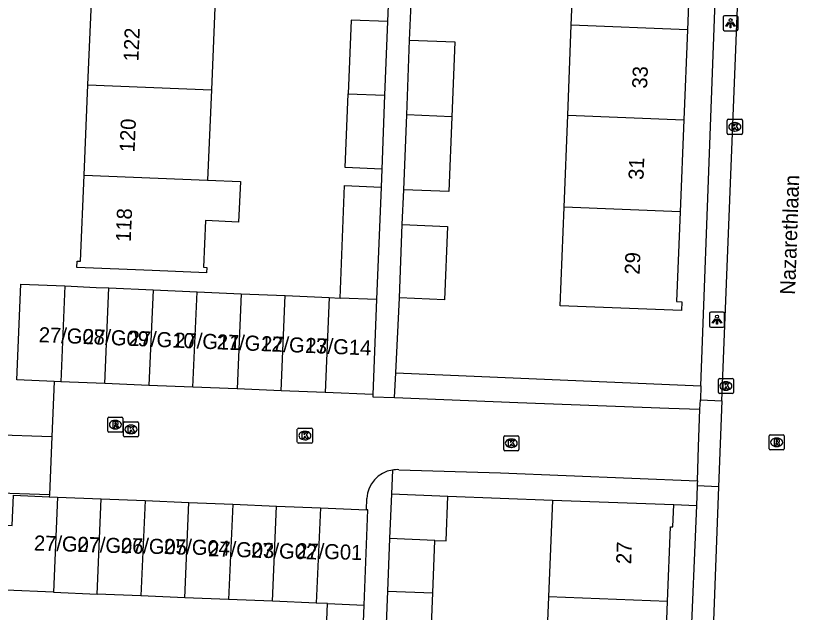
# Model space of a CAD drawing. Extents: x 161355 to 162026, y 386504 to 387459.
# Drawn here: x 161453.2 to 161505.3, y 387313.9 to 387353.5 of the extents above; entities that cross this region are included whole.
import ezdxf

# ---------------------------------------------------------------- set-up
doc = ezdxf.new("R2010")
doc.units = 0
for name, color, linetype in [('IMGEO_Kolk', 7, 'Continuous'), ('IMGEO_Lichtpunt', 7, 'Continuous'), ('IMGEO_Openbare_ruimte_label', 7, 'Continuous'), ('IMGEO_Pand', 7, 'Continuous'), ('IMGEO_Pand_nummerreeks', 7, 'Continuous'), ('IMGEO_Rijbaan_lokaal_open', 7, 'Continuous'), ('IMGEO_Rioolput', 7, 'Continuous'), ('IMGEO_Voetpad_open', 7, 'Continuous')]:
    doc.layers.add(name, color=color, linetype=linetype)

msp = doc.modelspace()

# ---------------------------------------------------------------- linework, layer by layer
at = {"layer": 'IMGEO_Kolk'}
for p, q in [((161500.469, 387345.724), (161500.469, 387346.576)), ((161500.544, 387346.65), (161501.396, 387346.65)), ((161500.957, 387346.43), (161500.982, 387346.43)), ((161501.47, 387346.576), (161501.47, 387345.724)), ((161500.98, 387345.87), (161500.955, 387345.87)), ((161501.396, 387345.65), (161500.544, 387345.65)), ((161499.876, 387328.516), (161499.876, 387329.368)), ((161499.951, 387329.442), (161500.803, 387329.442)), ((161500.364, 387329.222), (161500.389, 387329.222)), ((161500.877, 387329.368), (161500.877, 387328.516)), ((161500.387, 387328.662), (161500.362, 387328.662)), ((161500.803, 387328.442), (161499.951, 387328.442)), ((161460.384, 387325.636), (161460.384, 387326.488)), ((161460.459, 387326.562), (161461.311, 387326.562)), ((161460.872, 387326.342), (161460.897, 387326.342)), ((161461.385, 387326.488), (161461.385, 387325.636)), ((161471.927, 387325.223), (161471.927, 387326.075)), ((161472.002, 387326.149), (161472.854, 387326.149)), ((161472.928, 387326.075), (161472.928, 387325.223)), ((161461.311, 387325.562), (161460.459, 387325.562)), ((161460.895, 387325.782), (161460.87, 387325.782)), ((161472.415, 387325.929), (161472.44, 387325.929)), ((161485.629, 387324.715), (161485.629, 387325.567)), ((161485.704, 387325.641), (161486.556, 387325.641)), ((161486.63, 387325.567), (161486.63, 387324.715)), ((161472.854, 387325.149), (161472.002, 387325.149)), ((161472.438, 387325.369), (161472.413, 387325.369)), ((161486.117, 387325.421), (161486.142, 387325.421)), ((161486.556, 387324.641), (161485.704, 387324.641)), ((161486.14, 387324.861), (161486.115, 387324.861))]:
    msp.add_line(p, q, dxfattribs=at)
for points in [[(161500.469, 387345.724), (161500.469, 387346.576)], [(161500.544, 387346.65), (161501.396, 387346.65)], [(161500.79, 387346.35), (161500.913, 387346.35), (161500.913, 387346.199), (161501.043, 387346.35), (161501.207, 387346.35), (161501.061, 387346.199), (161501.214, 387345.95), (161501.062, 387345.95), (161500.977, 387346.114), (161500.913, 387346.047), (161500.913, 387345.95), (161500.79, 387345.95), (161500.79, 387346.35)], [(161501.47, 387346.576), (161501.47, 387345.724)], [(161501.396, 387345.65), (161500.544, 387345.65)], [(161499.876, 387328.516), (161499.876, 387329.368)], [(161499.951, 387329.442), (161500.803, 387329.442)], [(161500.877, 387329.368), (161500.877, 387328.516)], [(161500.197, 387329.142), (161500.32, 387329.142), (161500.32, 387328.991), (161500.45, 387329.142), (161500.614, 387329.142), (161500.468, 387328.991), (161500.621, 387328.742), (161500.469, 387328.742), (161500.384, 387328.906), (161500.32, 387328.839), (161500.32, 387328.742), (161500.197, 387328.742), (161500.197, 387329.142)], [(161500.803, 387328.442), (161499.951, 387328.442)], [(161460.384, 387325.636), (161460.384, 387326.488)], [(161460.459, 387326.562), (161461.311, 387326.562)], [(161460.705, 387326.262), (161460.828, 387326.262), (161460.828, 387326.111), (161460.958, 387326.262), (161461.122, 387326.262), (161460.976, 387326.111), (161461.129, 387325.862), (161460.977, 387325.862), (161460.892, 387326.026), (161460.828, 387325.959), (161460.828, 387325.862), (161460.705, 387325.862), (161460.705, 387326.262)], [(161461.385, 387326.488), (161461.385, 387325.636)], [(161471.927, 387325.223), (161471.927, 387326.075)], [(161472.002, 387326.149), (161472.854, 387326.149)], [(161472.928, 387326.075), (161472.928, 387325.223)], [(161461.311, 387325.562), (161460.459, 387325.562)], [(161472.248, 387325.849), (161472.371, 387325.849), (161472.371, 387325.698), (161472.501, 387325.849), (161472.665, 387325.849), (161472.519, 387325.698), (161472.672, 387325.449), (161472.52, 387325.449), (161472.435, 387325.613), (161472.371, 387325.546), (161472.371, 387325.449), (161472.248, 387325.449), (161472.248, 387325.849)], [(161485.629, 387324.715), (161485.629, 387325.567)], [(161485.704, 387325.641), (161486.556, 387325.641)], [(161486.63, 387325.567), (161486.63, 387324.715)], [(161472.854, 387325.149), (161472.002, 387325.149)], [(161485.95, 387325.341), (161486.073, 387325.341), (161486.073, 387325.19), (161486.203, 387325.341), (161486.367, 387325.341), (161486.221, 387325.19), (161486.374, 387324.941), (161486.222, 387324.941), (161486.137, 387325.105), (161486.073, 387325.038), (161486.073, 387324.941), (161485.95, 387324.941), (161485.95, 387325.341)], [(161486.556, 387324.641), (161485.704, 387324.641)]]:
    msp.add_lwpolyline(points, dxfattribs=at)
for centre, start, end in [((161500.546, 387346.574), 91.552, 178.448), ((161500.546, 387346.574), 91.552, 178.448), ((161501.394, 387346.574), 1.552, 88.448), ((161501.394, 387346.574), 1.552, 88.448), ((161500.546, 387345.726), 181.552, 268.448), ((161500.546, 387345.726), 181.552, 268.448), ((161501.394, 387345.726), 271.552, 358.448), ((161501.394, 387345.726), 271.552, 358.448), ((161499.953, 387329.366), 91.552, 178.448), ((161499.953, 387329.366), 91.552, 178.448), ((161500.801, 387329.366), 1.552, 88.448), ((161500.801, 387329.366), 1.552, 88.448), ((161499.953, 387328.518), 181.552, 268.448), ((161499.953, 387328.518), 181.552, 268.448), ((161500.801, 387328.518), 271.552, 358.448), ((161500.801, 387328.518), 271.552, 358.448), ((161460.461, 387326.486), 91.552, 178.448), ((161460.461, 387326.486), 91.552, 178.448), ((161461.309, 387326.486), 1.552, 88.448), ((161461.309, 387326.486), 1.552, 88.448), ((161472.004, 387326.073), 91.552, 178.448), ((161472.004, 387326.073), 91.552, 178.448), ((161472.852, 387326.073), 1.552, 88.448), ((161472.852, 387326.073), 1.552, 88.448), ((161460.461, 387325.638), 181.552, 268.448), ((161460.461, 387325.638), 181.552, 268.448), ((161461.309, 387325.638), 271.552, 358.448), ((161461.309, 387325.638), 271.552, 358.448), ((161485.706, 387325.565), 91.552, 178.448), ((161485.706, 387325.565), 91.552, 178.448), ((161486.554, 387325.565), 1.552, 88.448), ((161486.554, 387325.565), 1.552, 88.448), ((161472.004, 387325.225), 181.552, 268.448), ((161472.004, 387325.225), 181.552, 268.448), ((161472.852, 387325.225), 271.552, 358.448), ((161472.852, 387325.225), 271.552, 358.448), ((161485.706, 387324.717), 181.552, 268.448), ((161485.706, 387324.717), 181.552, 268.448), ((161486.554, 387324.717), 271.552, 358.448), ((161486.554, 387324.717), 271.552, 358.448)]:
    msp.add_arc(centre, 0.0765, start, end, dxfattribs=at)
for centre, major_axis, ratio, start_param, end_param in [((161500.956, 387346.15), (-0.387, 0.002), 0.722429, 4.712389, 7.853982), ((161500.981, 387346.15), (-0.39, 0.002), 0.717154, 1.570796, 4.712389), ((161500.363, 387328.942), (-0.387, 0.002), 0.722429, 4.712389, 7.853982), ((161500.388, 387328.942), (-0.39, 0.002), 0.717154, 1.570796, 4.712389), ((161460.871, 387326.062), (-0.387, 0.002), 0.722429, 4.712389, 7.853982), ((161460.896, 387326.062), (-0.39, 0.002), 0.717154, 1.570796, 4.712389), ((161472.414, 387325.649), (-0.387, 0.002), 0.722429, 4.712389, 7.853982), ((161472.439, 387325.649), (-0.39, 0.002), 0.717154, 1.570796, 4.712389), ((161486.116, 387325.141), (-0.387, 0.002), 0.722429, 4.712389, 7.853982), ((161486.141, 387325.141), (-0.39, 0.002), 0.717154, 1.570796, 4.712389)]:
    msp.add_ellipse(centre, major_axis=major_axis, ratio=ratio, start_param=start_param, end_param=end_param, dxfattribs=at)
at = {"layer": 'IMGEO_Lichtpunt'}
for p, q in [((161500.186, 387353.436), (161500.186, 387352.629)), ((161500.186, 387353.436), (161500.186, 387352.629)), ((161501.088, 387353.531), (161500.28, 387353.531)), ((161501.088, 387353.531), (161500.28, 387353.531)), ((161501.182, 387352.629), (161501.182, 387353.436)), ((161501.182, 387352.629), (161501.182, 387353.436)), ((161500.28, 387352.535), (161501.088, 387352.535)), ((161500.28, 387352.535), (161501.088, 387352.535)), ((161499.287, 387333.745), (161499.287, 387332.938)), ((161499.287, 387333.745), (161499.287, 387332.938)), ((161500.189, 387333.84), (161499.381, 387333.84)), ((161500.189, 387333.84), (161499.381, 387333.84)), ((161500.283, 387332.938), (161500.283, 387333.745)), ((161500.283, 387332.938), (161500.283, 387333.745)), ((161499.381, 387332.844), (161500.189, 387332.844)), ((161499.381, 387332.844), (161500.189, 387332.844))]:
    msp.add_line(p, q, dxfattribs=at)
for points in [[(161500.56, 387353.1), (161500.599, 387353.072), (161500.411, 387352.81), (161500.373, 387352.837), (161500.56, 387353.1)], [(161500.662, 387353.052), (161500.709, 387353.052), (161500.709, 387352.73), (161500.662, 387352.73), (161500.662, 387353.052)], [(161500.772, 387353.072), (161500.81, 387353.099), (161500.997, 387352.837), (161500.958, 387352.809), (161500.772, 387353.072)], [(161499.661, 387333.409), (161499.7, 387333.381), (161499.512, 387333.119), (161499.474, 387333.146), (161499.661, 387333.409)], [(161499.763, 387333.361), (161499.81, 387333.361), (161499.81, 387333.039), (161499.763, 387333.039), (161499.763, 387333.361)], [(161499.873, 387333.381), (161499.911, 387333.408), (161500.098, 387333.146), (161500.059, 387333.118), (161499.873, 387333.381)]]:
    msp.add_lwpolyline(points, dxfattribs=at)
for centre in [(161500.685, 387353.234), (161499.786, 387333.543)]:
    msp.add_circle(centre, 0.0994, dxfattribs=at)
for centre, start, end in [((161500.28, 387353.436), 90, 180), ((161500.28, 387353.436), 90, 180), ((161501.088, 387353.436), 0, 90), ((161501.088, 387353.436), 0, 90), ((161500.28, 387352.629), 180, 270), ((161500.28, 387352.629), 180, 270), ((161501.088, 387352.629), 270, 0), ((161501.088, 387352.629), 270, 360), ((161499.381, 387333.745), 90, 180), ((161499.381, 387333.745), 90, 180), ((161500.189, 387333.745), 0, 90), ((161500.189, 387333.745), 0, 90), ((161499.381, 387332.938), 180, 270), ((161499.381, 387332.938), 180, 270), ((161500.189, 387332.938), 270, 0), ((161500.189, 387332.938), 270, 360)]:
    msp.add_arc(centre, 0.0946, start, end, dxfattribs=at)
at = {"layer": 'IMGEO_Pand'}
for points in [[(161490.114, 387352.891), (161490.365, 387359.176)], [(161498.072, 387358.868), (161497.821, 387352.583)], [(161458.029, 387348.947), (161458.285, 387354.95)], [(161466.483, 387354.617), (161466.227, 387348.614)], [(161477.915, 387353.138), (161475.496, 387353.233), (161475.304, 387348.337)], [(161477.915, 387353.138), (161477.723, 387348.242)], [(161489.876, 387346.922), (161490.114, 387352.891)], [(161497.821, 387352.583), (161490.114, 387352.891)], [(161497.821, 387352.583), (161497.583, 387346.613)], [(161479.185, 387346.941), (161479.382, 387351.907)], [(161479.382, 387351.907), (161482.38, 387351.788), (161482.183, 387346.822)], [(161457.774, 387342.945), (161458.029, 387348.947)], [(161458.029, 387348.947), (161466.227, 387348.614)], [(161466.227, 387348.614), (161465.972, 387342.612)], [(161477.53, 387343.346), (161475.112, 387343.441), (161475.304, 387348.337)], [(161475.304, 387348.337), (161477.723, 387348.242)], [(161477.723, 387348.242), (161477.53, 387343.346)], [(161478.988, 387341.977), (161479.185, 387346.941)], [(161482.183, 387346.822), (161479.185, 387346.941)], [(161489.632, 387340.821), (161489.876, 387346.922)], [(161489.876, 387346.922), (161497.583, 387346.613)], [(161482.183, 387346.822), (161481.986, 387341.858), (161478.988, 387341.977)], [(161497.583, 387346.613), (161497.339, 387340.512)], [(161465.972, 387342.612), (161468.145, 387342.524), (161468.03, 387339.827), (161465.832, 387339.921), (161465.7, 387336.824), (161465.916, 387336.815), (161465.901, 387336.451), (161462.284, 387336.605), (161457.288, 387336.817), (161457.306, 387337.241), (161457.531, 387337.231), (161457.774, 387342.945)], [(161457.774, 387342.945), (161465.972, 387342.612)], [(161474.773, 387334.785), (161475.065, 387342.244), (161477.483, 387342.146)], [(161477.483, 387342.146), (161477.19, 387334.68)], [(161497.339, 387340.512), (161497.101, 387334.546), (161497.442, 387334.532), (161497.419, 387333.947), (161489.37, 387334.268), (161489.632, 387340.821)], [(161497.339, 387340.512), (161489.632, 387340.821)], [(161478.704, 387334.787), (161478.897, 387339.661)], [(161478.897, 387339.661), (161481.894, 387339.542), (161481.701, 387334.668), (161478.704, 387334.787)], [(161455.79, 387329.244), (161453.296, 387329.353), (161453.573, 387335.71), (161456.498, 387335.582)], [(161456.498, 387335.582), (161456.221, 387329.225)], [(161456.498, 387335.582), (161458.569, 387335.492), (161459.424, 387335.455)], [(161459.146, 387329.105), (161459.424, 387335.455)], [(161459.424, 387335.455), (161462.349, 387335.327)], [(161462.349, 387335.327), (161462.073, 387328.986)], [(161462.349, 387335.327), (161465.274, 387335.199)], [(161464.998, 387328.866), (161465.274, 387335.199)], [(161465.274, 387335.199), (161468.2, 387335.072)], [(161468.2, 387335.072), (161467.924, 387328.747)], [(161468.2, 387335.072), (161471.125, 387334.944)], [(161470.85, 387328.627), (161471.125, 387334.944)], [(161471.125, 387334.944), (161474.051, 387334.817)], [(161474.051, 387334.817), (161473.775, 387328.507)], [(161474.051, 387334.817), (161474.773, 387334.785)], [(161477.19, 387334.68), (161474.773, 387334.785)], [(161477.19, 387334.68), (161476.943, 387328.378)], [(161456.221, 387329.225), (161455.79, 387329.244)], [(161459.146, 387329.105), (161456.221, 387329.225)], [(161462.073, 387328.986), (161459.146, 387329.105)], [(161464.998, 387328.866), (161462.073, 387328.986)], [(161467.924, 387328.747), (161464.998, 387328.866)], [(161470.85, 387328.627), (161467.924, 387328.747)], [(161473.775, 387328.507), (161470.85, 387328.627)], [(161476.943, 387328.378), (161473.775, 387328.507)], [(161455.468, 387321.718), (161451.502, 387321.855), (161451.637, 387325.727), (161455.634, 387325.588)], [(161455.634, 387325.588), (161455.468, 387321.718)], [(161455.731, 387315.247), (161449.389, 387315.509), (161449.575, 387319.82), (161453.006, 387319.672), (161453.093, 387321.69), (161455.463, 387321.592)], [(161455.463, 387321.592), (161456.002, 387321.57)], [(161456.002, 387321.57), (161455.731, 387315.247)], [(161456.002, 387321.57), (161458.912, 387321.449)], [(161458.64, 387315.126), (161458.912, 387321.449)], [(161458.912, 387321.449), (161461.821, 387321.329)], [(161478.172, 387321.783), (161478.054, 387318.81)], [(161478.172, 387321.783), (161481.919, 387321.628)], [(161481.051, 387318.691), (161481.801, 387318.661), (161481.919, 387321.628)], [(161461.821, 387321.329), (161461.549, 387315.006)], [(161461.821, 387321.329), (161464.73, 387321.208)], [(161464.458, 387314.885), (161464.73, 387321.208)], [(161464.73, 387321.208), (161467.639, 387321.088)], [(161467.639, 387321.088), (161467.367, 387314.765)], [(161467.639, 387321.088), (161470.548, 387320.968)], [(161470.277, 387314.645), (161470.548, 387320.968)], [(161470.548, 387320.968), (161473.458, 387320.847)], [(161488.868, 387321.367), (161488.591, 387314.933)], [(161488.868, 387321.367), (161496.91, 387321.066)], [(161496.51, 387314.625), (161496.703, 387319.595), (161496.854, 387319.589), (161496.91, 387321.066)], [(161473.458, 387320.847), (161473.186, 387314.524)], [(161473.458, 387320.847), (161476.51, 387320.721)], [(161476.358, 387314.393), (161476.614, 387320.716), (161476.51, 387320.721)], [(161478.054, 387318.81), (161477.915, 387315.319)], [(161481.051, 387318.691), (161478.054, 387318.81)], [(161480.912, 387315.2), (161481.051, 387318.691)], [(161455.731, 387315.247), (161458.64, 387315.126)], [(161477.915, 387315.319), (161477.72, 387310.433)], [(161477.72, 387310.433), (161480.717, 387310.314), (161480.912, 387315.2)], [(161477.915, 387315.319), (161480.912, 387315.2)], [(161461.549, 387315.006), (161458.64, 387315.126)], [(161464.458, 387314.885), (161461.549, 387315.006)], [(161467.367, 387314.765), (161464.458, 387314.885)], [(161470.277, 387314.645), (161467.367, 387314.765)], [(161473.186, 387314.524), (161470.277, 387314.645)], [(161488.591, 387314.933), (161488.347, 387309.015)], [(161496.51, 387314.625), (161488.591, 387314.933)], [(161496.28, 387308.706), (161496.51, 387314.625)], [(161473.94, 387314.493), (161473.186, 387314.524)], [(161476.089, 387307.761), (161473.671, 387307.859), (161473.94, 387314.493)], [(161473.94, 387314.493), (161476.358, 387314.393)], [(161476.089, 387307.761), (161476.358, 387314.393)]]:
    msp.add_lwpolyline(points, dxfattribs=at)
at = {"layer": 'IMGEO_Rijbaan_lokaal_open'}
for points in [[(161500.117, 387327.957), (161502.454, 387386.874)], [(161455.79, 387329.244), (161455.634, 387325.588)], [(161476.943, 387328.378), (161476.937, 387328.224), (161478.378, 387328.168)], [(161478.378, 387328.168), (161486.557, 387327.847), (161496.596, 387327.461), (161498.657, 387327.408)], [(161500.117, 387327.957), (161499.877, 387322.239)], [(161498.487, 387322.651), (161498.568, 387324.92), (161498.656, 387327.384), (161498.657, 387327.408)], [(161478.661, 387323.383), (161485.419, 387323.168), (161498.487, 387322.651)], [(161499.877, 387322.239), (161499.07, 387300.302)], [(161455.468, 387321.718), (161455.463, 387321.592)], [(161476.51, 387320.721), (161476.54, 387321.475)]]:
    msp.add_lwpolyline(points, dxfattribs=at)
for centre, radius, start, end in [((161478.542, 387321.382), 2.005, 98.8236, 177.343), ((161478.545, 387321.312), 2.075, 86.7883, 98.5876)]:
    msp.add_arc(centre, radius, start, end, dxfattribs=at)
at = {"layer": 'IMGEO_Rioolput'}
for p, q in [((161459.347, 387325.951), (161459.347, 387326.803)), ((161459.422, 387326.877), (161460.274, 387326.877)), ((161459.835, 387326.657), (161459.86, 387326.657)), ((161460.348, 387326.803), (161460.348, 387325.951)), ((161459.858, 387326.097), (161459.833, 387326.097)), ((161460.274, 387325.877), (161459.422, 387325.877)), ((161503.246, 387324.776), (161503.246, 387325.628)), ((161503.321, 387325.702), (161504.173, 387325.702)), ((161504.247, 387325.628), (161504.247, 387324.776)), ((161503.734, 387325.482), (161503.759, 387325.482)), ((161504.173, 387324.702), (161503.321, 387324.702)), ((161503.757, 387324.922), (161503.732, 387324.922))]:
    msp.add_line(p, q, dxfattribs=at)
for points in [[(161459.347, 387325.951), (161459.347, 387326.803)], [(161459.422, 387326.877), (161460.274, 387326.877)], [(161460.348, 387326.803), (161460.348, 387325.951)], [(161459.936, 387326.575), (161459.684, 387326.577), (161459.684, 387326.177)], [(161459.684, 387326.177), (161459.808, 387326.177), (161459.808, 387326.339), (161459.819, 387326.339)], [(161459.862, 387326.496), (161459.808, 387326.496), (161459.808, 387326.415)], [(161459.808, 387326.415), (161459.86, 387326.415)], [(161459.866, 387326.31), (161459.937, 387326.177), (161460.077, 387326.177), (161460.012, 387326.303)], [(161460.274, 387325.877), (161459.422, 387325.877)], [(161503.246, 387324.776), (161503.246, 387325.628)], [(161503.321, 387325.702), (161504.173, 387325.702)], [(161504.247, 387325.628), (161504.247, 387324.776)], [(161503.835, 387325.4), (161503.583, 387325.402), (161503.583, 387325.002)], [(161503.583, 387325.002), (161503.707, 387325.002), (161503.707, 387325.164), (161503.718, 387325.164)], [(161503.761, 387325.321), (161503.707, 387325.321), (161503.707, 387325.24)], [(161503.707, 387325.24), (161503.759, 387325.24)], [(161503.765, 387325.135), (161503.836, 387325.002), (161503.976, 387325.002), (161503.911, 387325.128)], [(161504.173, 387324.702), (161503.321, 387324.702)]]:
    msp.add_lwpolyline(points, dxfattribs=at)
for centre, radius, start, end in [((161459.424, 387326.801), 0.0765, 91.552, 178.448), ((161459.424, 387326.801), 0.0765, 91.552, 178.448), ((161460.272, 387326.801), 0.0765, 1.552, 88.448), ((161460.272, 387326.801), 0.0765, 1.552, 88.448), ((161459.818, 387326.286), 0.0533, 26.0293, 88.6989), ((161459.844, 387326.604), 0.19, 274.7715, 282.9687), ((161459.868, 387326.4), 0.0964, 77.0061, 93.1865), ((161459.882, 387326.457), 0.0378, 276.6634, 79.6772), ((161459.935, 387326.465), 0.109, 350.3612, 89.416), ((161459.933, 387326.465), 0.112, 277.5842, 350.9817), ((161459.917, 387326.25), 0.108, 29.5134, 73.7905), ((161459.424, 387325.953), 0.0765, 181.552, 268.448), ((161459.424, 387325.953), 0.0765, 181.552, 268.448), ((161460.272, 387325.953), 0.0765, 271.552, 358.448), ((161460.272, 387325.953), 0.0765, 271.552, 358.448), ((161503.323, 387325.626), 0.0765, 91.552, 178.448), ((161503.323, 387325.626), 0.0765, 91.552, 178.448), ((161504.171, 387325.626), 0.0765, 1.552, 88.448), ((161504.171, 387325.626), 0.0765, 1.552, 88.448), ((161503.717, 387325.111), 0.0533, 26.0293, 88.6989), ((161503.743, 387325.429), 0.19, 274.7715, 282.9687), ((161503.767, 387325.225), 0.0964, 77.0061, 93.1865), ((161503.781, 387325.282), 0.0378, 276.6634, 79.6772), ((161503.834, 387325.29), 0.109, 350.3612, 89.416), ((161503.832, 387325.29), 0.112, 277.5842, 350.9817), ((161503.816, 387325.075), 0.108, 29.5134, 73.7905), ((161503.323, 387324.778), 0.0765, 181.552, 268.448), ((161503.323, 387324.778), 0.0765, 181.552, 268.448), ((161504.171, 387324.778), 0.0765, 271.552, 358.448), ((161504.171, 387324.778), 0.0765, 271.552, 358.448)]:
    msp.add_arc(centre, radius, start, end, dxfattribs=at)
for centre, major_axis, ratio, start_param, end_param in [((161459.834, 387326.377), (-0.387, 0.002), 0.722429, 4.712389, 7.853982), ((161459.859, 387326.377), (-0.39, 0.002), 0.717154, 1.570796, 4.712389), ((161503.733, 387325.202), (-0.387, 0.002), 0.722429, 4.712389, 7.853982), ((161503.758, 387325.202), (-0.39, 0.002), 0.717154, 1.570796, 4.712389)]:
    msp.add_ellipse(centre, major_axis=major_axis, ratio=ratio, start_param=start_param, end_param=end_param, dxfattribs=at)
at = {"layer": 'IMGEO_Voetpad_open'}
for points in [[(161498.714, 387328.954), (161500, 387363.41), (161500.745, 387383.379)], [(161478.001, 387355.333), (161477.915, 387353.138)], [(161479.382, 387351.907), (161479.478, 387354.331)], [(161477.53, 387343.346), (161477.483, 387342.146)], [(161478.897, 387339.661), (161478.988, 387341.977)], [(161478.46, 387329.827), (161478.704, 387334.787)], [(161478.378, 387328.168), (161478.46, 387329.827)], [(161478.46, 387329.827), (161498.714, 387328.954)], [(161498.714, 387328.954), (161498.68, 387328.024)], [(161498.657, 387327.408), (161498.68, 387328.024)], [(161498.68, 387328.024), (161500.117, 387327.957)], [(161478.235, 387323.363), (161478.172, 387321.783)], [(161498.487, 387322.651), (161498.48, 387322.455), (161498.474, 387322.304)], [(161498.474, 387322.304), (161498.419, 387321.01)], [(161499.877, 387322.239), (161498.474, 387322.304)], [(161481.919, 387321.628), (161488.868, 387321.367)], [(161496.91, 387321.066), (161498.419, 387321.01)], [(161498.419, 387321.01), (161497.171, 387291.265)]]:
    msp.add_lwpolyline(points, dxfattribs=at)

# ---------------------------------------------------------------- texts
at = {"layer": 'IMGEO_Openbare_ruimte_label'}
msp.add_text('Nazarethlaan', height=1, rotation=87.9362, dxfattribs=at).set_placement((161504.968, 387334.989))
at = {"layer": 'IMGEO_Pand_nummerreeks'}
for s, rotation, p in [('122', 87.5637, (161461.377, 387350.478)), ('33', 87.713, (161495.144, 387348.675)), ('120', 87.5651, (161461.122, 387344.445)), ('31', 87.713, (161494.902, 387342.612)), ('118', 87.5651, (161460.868, 387338.496)), ('29', 87.7129, (161494.65, 387336.323)), ('27/G08', 357.7024, (161454.748, 387331.856)), ('27/G09', 357.7024, (161457.674, 387331.738)), ('27/G10', 357.7024, (161460.705, 387331.616)), ('27/G11', 357.7024, (161463.745, 387331.495)), ('27/G12', 357.7024, (161466.561, 387331.381)), ('27/G13', 357.7024, (161469.501, 387331.264)), ('27/G14', 357.7024, (161472.434, 387331.146)), ('27/G07', 358.2926, (161454.432, 387318.024)), ('27/G06', 358.2926, (161457.315, 387317.929)), ('27/G05', 358.2926, (161460.198, 387317.866)), ('27/G04', 358.2926, (161463.05, 387317.802)), ('27/G03', 358.2926, (161465.995, 387317.643)), ('27/G02', 358.2926, (161468.842, 387317.549)), ('27/G01', 358.2926, (161471.841, 387317.514)), ('27', 87.7714, (161494.084, 387317.096))]:
    msp.add_text(s, height=1, rotation=rotation, dxfattribs=at).set_placement(p)

doc.saveas('drawing.dxf')
